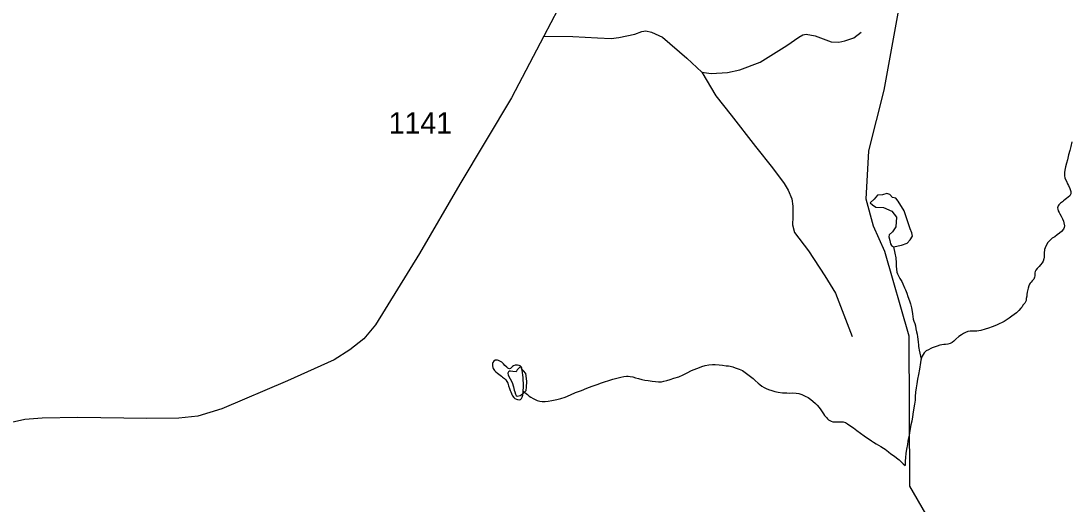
# Model space of a CAD drawing. Extents: x 2126262 to 2293712, y 749403 to 919119.
# Drawn here: x 2141497 to 2147670, y 855582 to 858424 of the extents above; entities that cross this region are included whole.
import ezdxf

# ---------------------------------------------------------------- set-up
doc = ezdxf.new("R2010")
doc.units = 0
for name, color, linetype in [('Exist Hydrographic Misc Water Feature', 7, 'Continuous'), ('Exist Hydrographic Pond Under 1500 Sq Ft', 7, 'Continuous'), ('Exist Road Non-System Type 51', 7, 'Continuous'), ('Exist Road Secondary Type 51 Attributed', 7, 'Continuous'), ('Exist Road Secondary Type 51 Number Label', 7, 'Continuous')]:
    doc.layers.add(name, color=color, linetype=linetype)

msp = doc.modelspace()

# ---------------------------------------------------------------- linework, layer by layer
at = {"layer": 'Exist Hydrographic Misc Water Feature'}
for points in [[(2147607.5, 854453.5), (2147336.5, 854604.7), (2147143.5, 854812), (2147017.4, 855060.8), (2146983.4, 855235.3), (2146723.4, 855686.8), (2146719.5, 856569.5), (2146575.5, 857067.9), (2146508.5, 857216.9), (2146466.4, 857375.2), (2146481.4, 857660.4), (2146571.4, 858016.1), (2146677.4, 858601.2), (2146882.5, 859292.5), (2146973.5, 859494), (2146998.5, 859634.5), (2146996.5, 859877.4), (2146837.5, 860370.1)], [(2147675.5, 857712.1), (2147670, 857685.9), (2147664.1, 857662.2), (2147656.3, 857636.2), (2147650.5, 857607.5), (2147644.8, 857588), (2147639, 857566), (2147633.3, 857545.6), (2147631.2, 857531.7), (2147631.7, 857513.6), (2147633.5, 857501.3), (2147635.6, 857495.5), (2147643.8, 857481.4), (2147649.9, 857465.7), (2147656.1, 857455.7), (2147664.1, 857437.5), (2147668.4, 857420.2), (2147668.6, 857406.2), (2147662.6, 857395.8), (2147654.6, 857387.7), (2147644.6, 857379.7), (2147636.6, 857373.3), (2147626.7, 857365.3), (2147620.8, 857359.7), (2147608.9, 857351.7), (2147605, 857347.7), (2147599.1, 857341.2), (2147595.2, 857335.6), (2147591.1, 857325), (2147593.3, 857317.6), (2147595.4, 857306.9), (2147601.5, 857297.7), (2147605.4, 857289.4), (2147611.6, 857275.3), (2147615.7, 857267.1), (2147619.8, 857259.6), (2147625.9, 857245.6), (2147627.8, 857235.7), (2147632.1, 857219.2), (2147630, 857209.4), (2147626.3, 857199.6), (2147614.2, 857185.1), (2147602.3, 857175.5), (2147588.6, 857165.1), (2147574.9, 857154.7), (2147560.5, 857146.9), (2147546.8, 857133.2), (2147534.9, 857120.3), (2147527.1, 857106.5), (2147519.3, 857088.6), (2147515.4, 857078.9), (2147513.3, 857058.4), (2147511.9, 857034.7), (2147509.9, 857024.9), (2147505.8, 857010.2), (2147500, 857000.5), (2147492, 856988.3), (2147484, 856978.7), (2147478.3, 856973.9), (2147472.3, 856968.2), (2147464.3, 856957.7), (2147460.6, 856950.4), (2147458.6, 856942.2), (2147458.6, 856931.6), (2147458.6, 856924.2), (2147456.7, 856916), (2147452.2, 856903.8), (2147443, 856894.2), (2147436, 856887), (2147429.5, 856881.3), (2147427, 856875.6), (2147423.1, 856865.9), (2147419.2, 856852), (2147417.4, 856843.9), (2147413.5, 856827.6), (2147411.6, 856815.3), (2147409.8, 856803.8), (2147407.7, 856791.6), (2147406.1, 856779.3), (2147398.1, 856763), (2147388.1, 856751), (2147382.3, 856742.9), (2147374.5, 856733.2), (2147364.1, 856721.1), (2147350.7, 856707.5), (2147336.8, 856697.1), (2147322.8, 856686.7), (2147307.1, 856674.7), (2147277.1, 856656.5), (2147265, 856650.1)], [(2146627.3, 857094.8), (2146633.7, 857056.9), (2146639.8, 857030.5), (2146642.3, 857001), (2146642.3, 856980.5), (2146646.6, 856945.1), (2146650.9, 856935.2), (2146665, 856908.7), (2146675.1, 856891.2), (2146681.2, 856877.1), (2146691.5, 856853.1), (2146697.6, 856841.5), (2146705.8, 856821.7), (2146712, 856803.5), (2146720, 856777.1), (2146726.3, 856759.7), (2146732.5, 856735.9), (2146736.6, 856715.2), (2146738.9, 856701.2), (2146740.9, 856685.6), (2146743.2, 856670), (2146747.1, 856657.6), (2146751.4, 856643.6), (2146755.3, 856629.5), (2146758.7, 856613.1), (2146761.6, 856595.7), (2146765.3, 856580.9), (2146768, 856566.2), (2146770, 856552.1), (2146772.3, 856534), (2146774.3, 856519.2), (2146774.5, 856507.8), (2146776.6, 856497.8), (2146778.6, 856487.9), (2146780.9, 856469.9), (2146789.1, 856434.5)], [(2147265, 856650.1), (2147249, 856642.3), (2147231.4, 856633.6), (2147207.4, 856623.5), (2147185.9, 856615.7), (2147165.4, 856609.6), (2147139.5, 856602.7), (2147117.6, 856599.1), (2147103.6, 856598.5), (2147077.6, 856598.3), (2147063.7, 856596.1), (2147049.7, 856590.7), (2147037.8, 856584.3), (2147025.7, 856578), (2147010.1, 856567.7), (2146994.1, 856551.6), (2146982, 856539.5), (2146972.4, 856531.5), (2146959.5, 856525.3), (2146946.4, 856523.1), (2146932.2, 856520.9), (2146922.6, 856519.5), (2146910.3, 856518.9), (2146898.4, 856516.6), (2146882.6, 856511.3), (2146866.6, 856505), (2146854.5, 856500.3), (2146846.5, 856496.4), (2146832.2, 856489.3), (2146818.8, 856482.2), (2146806.7, 856471.8), (2146800.8, 856462.1), (2146795, 856452.4), (2146791.1, 856441.8), (2146789.1, 856434.5)], [(2144449.7, 856245.8), (2144450.3, 856251.5), (2144451.1, 856265.4), (2144450.9, 856276.9), (2144450.9, 856293.3), (2144449.9, 856309.7), (2144448.6, 856327), (2144447.8, 856339.3), (2144446.2, 856354.9), (2144444.1, 856367.3), (2144442.1, 856374.7), (2144439.8, 856381.3), (2144438.2, 856387.1), (2144435.9, 856391.2), (2144431.8, 856394.6), (2144425.9, 856397.2), (2144416.8, 856398.9), (2144408.6, 856399.2), (2144401.9, 856398.5), (2144391.8, 856394.6), (2144386.1, 856390.6), (2144382, 856386.6), (2144378.1, 856382.6), (2144374.6, 856379.3), (2144369.9, 856377.8), (2144364.1, 856378.8), (2144360, 856380.4), (2144353.1, 856386.3), (2144342.6, 856397.2), (2144333.8, 856406.5), (2144323.8, 856415.7), (2144319.9, 856418.2), (2144305.5, 856425.9), (2144299.6, 856427.7), (2144293.6, 856427.8), (2144285.6, 856428), (2144277.6, 856423.2), (2144271.7, 856413.5), (2144269.8, 856407.8), (2144269.8, 856395.5), (2144271.9, 856385.6), (2144274.1, 856379.8), (2144281.1, 856368.1), (2144288.5, 856359), (2144298.3, 856351.4), (2144306.3, 856345.5), (2144314.3, 856339.6), (2144322.1, 856333.7), (2144328.7, 856327.8), (2144338.9, 856320.2), (2144347.1, 856311.9), (2144354.5, 856301.9), (2144358.6, 856292.7), (2144362.9, 856276.3), (2144369.1, 856260.5), (2144373.4, 856250.6), (2144377.1, 856242.3), (2144381.4, 856232.4), (2144383.4, 856226.6), (2144387.3, 856218.3), (2144393.7, 856209.2), (2144401.3, 856203.3), (2144409.9, 856199), (2144415.6, 856196.4), (2144427.5, 856194.5), (2144433.7, 856196.8), (2144439.8, 856202.5), (2144444.1, 856210.6), (2144447.4, 856222.9), (2144449, 856240.9), (2144449.7, 856245.8)], [(2144449.7, 856245.8), (2144475.5, 856225.5), (2144485.3, 856217.2), (2144495.4, 856209.5), (2144507.7, 856203.5), (2144519.6, 856197.5), (2144531.7, 856191.6), (2144547.7, 856186.4), (2144561.8, 856184.4), (2144578.4, 856184.1), (2144595.7, 856186.2), (2144617.6, 856190.6), (2144647.5, 856196.5), (2144671.3, 856202.6), (2144697.4, 856211.1), (2144727.5, 856223.6), (2144757.2, 856237.7), (2144793.1, 856250.2), (2144823.1, 856262.6), (2144854.8, 856274.3), (2144884.8, 856285.1), (2144910.6, 856295.3), (2144928.7, 856301.5), (2144952.6, 856309.2), (2144976.2, 856316.1), (2145008.4, 856324.4), (2145024.6, 856328.2), (2145042.3, 856332.7), (2145056.4, 856334.1), (2145066.7, 856334.7), (2145078.3, 856332.9), (2145093.9, 856329.2), (2145110.3, 856324.8), (2145128.4, 856319.5), (2145147.9, 856314.2), (2145164.7, 856311.3), (2145184.6, 856307.7), (2145208.6, 856303.9), (2145226.6, 856301.9), (2145245.9, 856299.9), (2145262.5, 856300.3), (2145276.6, 856304.1), (2145294.7, 856308.7), (2145314.6, 856314.8), (2145336.3, 856322.6), (2145364.4, 856331), (2145390, 856341.2), (2145418.1, 856355.3), (2145435.8, 856364.8), (2145449.9, 856371.9), (2145475.7, 856382), (2145499.7, 856390.5), (2145520, 856396.7), (2145541.6, 856401.2), (2145561.7, 856403.3), (2145577.6, 856402.8), (2145601.6, 856401.6), (2145621.5, 856399.5), (2145643.7, 856395.8), (2145655.8, 856393.9), (2145665.8, 856392.1), (2145681.6, 856388.4), (2145695.8, 856384), (2145719.5, 856375.4), (2145739.2, 856366.8), (2145755.6, 856355.7), (2145770, 856344.8), (2145786, 856332.9), (2145802.4, 856319.5), (2145812.6, 856309.4), (2145830.5, 856293.5), (2145840.7, 856285), (2145853.6, 856275), (2145866.2, 856268.2), (2145878.9, 856262.1), (2145892.8, 856256.1), (2145910.9, 856250), (2145929.1, 856243.9), (2145949, 856240.2), (2145975, 856236.4), (2145999, 856235.1), (2146015, 856234.8), (2146033.1, 856235.2), (2146053.6, 856233.9), (2146071, 856231.1), (2146087, 856225.9), (2146106.9, 856217.3), (2146125.3, 856207.8), (2146140.5, 856197.7), (2146153.2, 856186), (2146167.6, 856172.5), (2146177.6, 856162.5), (2146188.9, 856150), (2146199.6, 856136.6), (2146207.8, 856124.9), (2146216, 856112.4), (2146222.1, 856102.5), (2146228.1, 856095), (2146232.4, 856090.8), (2146238.3, 856083.3)], [(2146789.1, 856434.5), (2146787.3, 856427.9), (2146785.4, 856414), (2146780.1, 856375.6), (2146773.5, 856344.5), (2146768, 856316), (2146764.3, 856288.9), (2146760.8, 856266.1), (2146756.9, 856239.9), (2146755.1, 856215.3), (2146753.4, 856193.2), (2146749.5, 856169.5), (2146741.7, 856123.8), (2146738, 856095.2), (2146734.3, 856069.8), (2146728.6, 856047.7), (2146724.9, 856025.7), (2146719.2, 855987.3), (2146715.3, 855971), (2146711.4, 855951.3), (2146708.5, 855932.5), (2146704, 855904.7), (2146699.5, 855878.6), (2146697.2, 855854.8), (2146695.4, 855834.4), (2146695, 855808.1)], [(2146238.3, 856083.3), (2146244.3, 856077.4), (2146252.1, 856072.4), (2146260.7, 856068.9), (2146270.5, 856066.3), (2146283.2, 856065.9), (2146298.6, 856065.6), (2146316.7, 856065.3), (2146330, 856065), (2146344.1, 856061.4), (2146356.6, 856053.8), (2146370.6, 856044.5), (2146390.9, 856030.1), (2146410.8, 856014.1), (2146433.1, 855998.1), (2146454, 855983.7), (2146467.4, 855973.6), (2146477.4, 855966.8), (2146497.3, 855953.3), (2146509.6, 855945.6), (2146525.6, 855935.4), (2146539.5, 855927.8), (2146551.9, 855919.3), (2146567.8, 855910), (2146577.9, 855904.1), (2146588.1, 855896.5), (2146597.8, 855888.1), (2146612.1, 855877.9), (2146632.2, 855862.7), (2146644.3, 855854.3), (2146660.5, 855840.8), (2146678.6, 855824.9), (2146684.5, 855819), (2146695, 855808.1)]]:
    msp.add_lwpolyline(points, dxfattribs=at)
at = {"layer": 'Exist Hydrographic Pond Under 1500 Sq Ft'}
for points in [[(2146627.3, 857094.8), (2146673.6, 857104.9), (2146706.4, 857115.9), (2146723.9, 857135.6), (2146739.2, 857157.4), (2146735.5, 857177.9), (2146724.7, 857200.6), (2146688.9, 857306.2), (2146653.9, 857363.1), (2146640.8, 857380.6), (2146620.3, 857385.7), (2146605.8, 857402.5), (2146588.3, 857409), (2146562.1, 857400.3), (2146533.7, 857398.1), (2146514, 857376.2), (2146489.9, 857354.3), (2146503.1, 857341.2), (2146522.7, 857328.1), (2146568.1, 857326.4), (2146616.8, 857304), (2146645.2, 857269), (2146640.8, 857212.1), (2146620.3, 857183.9), (2146601.3, 857164.8), (2146599.1, 857154.4), (2146604.5, 857132), (2146610, 857112.4), (2146614.4, 857102), (2146627.3, 857094.8)], [(2144457.7, 856239.4), (2144466.7, 856249.5), (2144468.9, 856269.2), (2144470.6, 856303), (2144467.3, 856335.1), (2144465, 856349.1), (2144451.3, 856364.7), (2144440.8, 856374.5), (2144440.8, 856382.4), (2144438, 856388), (2144432.4, 856389.1), (2144414.4, 856370.5), (2144408.2, 856359.8), (2144389.5, 856360.7), (2144374.4, 856362.6), (2144367.7, 856363.2), (2144364.3, 856360.4), (2144359.2, 856352), (2144360.4, 856340.7), (2144384.1, 856297.5), (2144393.6, 856271.5), (2144396.4, 856251.8), (2144401.4, 856241.6), (2144405.4, 856227.6), (2144407.6, 856220.2), (2144413.8, 856216.9), (2144431.3, 856220.8), (2144437.8, 856224.9), (2144457.7, 856239.4)]]:
    msp.add_lwpolyline(points, dxfattribs=at)
at = {"layer": 'Exist Road Non-System Type 51'}
for points in [[(2144570.5, 858333.7), (2144741.2, 858332.3), (2144886.7, 858323.9), (2144966.5, 858321.1), (2145012.7, 858326.7), (2145106.4, 858346.3), (2145147, 858361.7), (2145170.8, 858366), (2145204.4, 858358.9), (2145268.7, 858329.5), (2145411.5, 858204.9), (2145500.3, 858122.3)], [(2145500.3, 858122.3), (2145554.2, 858115.3), (2145650.7, 858120.9), (2145723.5, 858136.3), (2145843.8, 858181.1), (2146000.6, 858279.1), (2146070.5, 858329.5), (2146092.9, 858342.1), (2146113.9, 858346.3), (2146165.7, 858336.5), (2146259.4, 858301.5), (2146305.6, 858300.1), (2146339.9, 858307.1), (2146394.4, 858325.3), (2146436.4, 858357.5)], [(2145500.3, 858122.3), (2145582.9, 857983.7), (2145671.7, 857868.9), (2145814.5, 857685.4), (2145914.5, 857559.4), (2145984.5, 857467), (2146008.3, 857429.2), (2146029.9, 857377.4), (2146035.5, 857334), (2146035.5, 857272.4), (2146032.7, 857224.7), (2146045.3, 857178.5), (2146127.2, 857070.7), (2146222.3, 856925.1), (2146286, 856822.9), (2146325.2, 856720.7), (2146384, 856568)]]:
    msp.add_lwpolyline(points, dxfattribs=at)
at = {"layer": 'Exist Road Secondary Type 51 Attributed'}
msp.add_lwpolyline([(2145198, 859481.6), (2145164.6, 859445.4), (2145084.4, 859313.4), (2144953.8, 859059.1), (2144854.8, 858880.4), (2144833.9, 858835.8), (2144693.7, 858572.6), (2144570.5, 858333.7), (2144381.3, 857972.4), (2144077.6, 857463.2), (2143840.5, 857055.5), (2143581.7, 856635.2), (2143512.6, 856553.6), (2143430.3, 856488), (2143338.3, 856430.7), (2143064.9, 856306.5), (2142677.9, 856141.1), (2142537, 856099.2), (2142425.4, 856086.6), (2142236.4, 856084.5), (2141830.6, 856091.5), (2141621.4, 856087.3), (2141518.8, 856079.7), (2141388.8, 856050)], dxfattribs=at)

# ---------------------------------------------------------------- texts
at = {"layer": 'Exist Road Secondary Type 51 Number Label'}
msp.add_text('1141', height=125, dxfattribs=at).set_placement((2143659.3, 857761.8))

doc.saveas('drawing.dxf')
